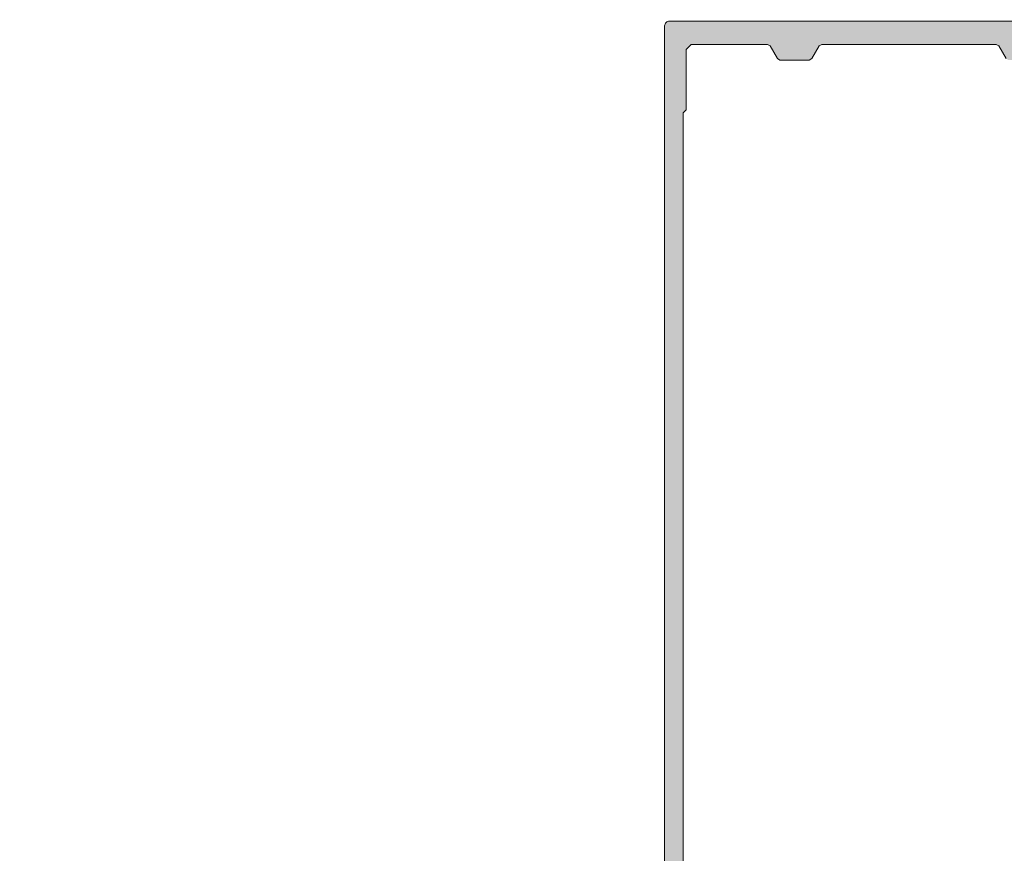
# Model space of a CAD drawing. Header units: centimetres. Extents: x -15121 to 30567, y -60641 to 0.
# Tile 346 of 656: x 1065 to 1075, y -23161 to -23152. Entities that reach past the tile are written whole.
import ezdxf

# ---------------------------------------------------------------- set-up
doc = ezdxf.new("R2010")
doc.units = ezdxf.units.CM
doc.header["$LTSCALE"] = 60
doc.layers.add('AIKA rzut sufitu wymiarowanie lobby', color=7, linetype='Continuous')
doc.layers.add('MB-profile', color=7, linetype='Continuous', lineweight=0)
doc.styles.add('wymiar', font='txt.shx', dxfattribs={"width": 0.6})
doc.dimstyles.new('Dwudziestka', dxfattribs={"dimtxt": 7, "dimasz": 0.7, "dimexe": 5, "dimexo": 0, "dimgap": 2.5, "dimtad": 1, "dimtoh": 1, "dimdec": 3, "dimrnd": 0.5, "dimdsep": 46, "dimtxsty": 'wymiar', "dimblk": 'znacznik', "dimcen": 0, "dimdle": 5, "dimse1": 1, "dimse2": 1, "dimclrd": 256, "dimclre": 256, "dimclrt": 256, "dimadec": 0, "dimazin": 0, "dimtfac": 0.4, "dimtdec": 3, "dimtix": 1, "dimtofl": 0, "dimtmove": 2, "dimatfit": 3, "dimldrblk": 'znacznik', "dimfxl": 1, "dimtolj": 1, "dimarcsym": 0})

# ---------------------------------------------------------------- blocks, each defined once
blk = doc.blocks.new('K431596X')
at = {"layer": 'MB-profile'}
h = blk.add_hatch(color=0, dxfattribs=at)
h.dxf.hatch_style = 1
h.paths.add_polyline_path([(25, -0.5, 0.414214), (24.5, 0), (-24.5, 0, 0.414214), (-25, -0.5), (-25, -144.7), (-24.7, -145), (-22.5, -145), (-22, -144.5), (-22, -144), (-23.5, -144), (-23.5, -142), (-23, -141.5), (-19.75, -141.5), (-19.5, -141.25), (-19.25, -141.5), (-16, -141.5), (-15.5, -142), (-15.5, -144), (-17, -144), (-17, -144.5), (-16.5, -145), (-14.3, -145), (-14, -144.7), (-14, -140.5), (-15.5, -139), (-21.6, -139), (-22.6, -138), (-22.6, -130), (-22.1, -129.5), (-6.5, -129.5), (-6, -130), (-6, -164.7), (-5.7, -165), (-4, -165), (-3.5, -164.5), (-3.5, -163.5), (-4.5, -163.5), (-4.5, -161.5), (-4, -161), (-2.75, -161), (0, -159.41), (2.75, -161), (4, -161), (4.5, -161.5), (4.5, -163.5), (3.5, -163.5), (3.5, -164.5), (4, -165), (5.7, -165), (6, -164.7), (6, -130), (6.5, -129.5), (22.1, -129.5), (22.6, -130), (22.6, -138), (21.6, -139), (15.5, -139), (14, -140.5), (14, -144.7), (14.3, -145), (16.5, -145), (17, -144.5), (17, -144), (15.5, -144), (15.5, -142), (16, -141.5), (19.25, -141.5), (19.5, -141.25), (19.75, -141.5), (23, -141.5), (23.5, -142), (23.5, -144), (22, -144), (22, -144.5), (22.5, -145), (24.7, -145), (25, -144.7)])
h.paths.add_polyline_path([(22.8, -9.1), (23.1, -9.4), (23.1, -122.5), (22.8, -122.8), (22.8, -127), (22.3, -127.5), (14.54, -127.5), (14.28, -127.35), (14.16, -127.15), (13.9, -127), (5.5, -127), (5.24, -127.15), (5.12, -127.35), (4.86, -127.5), (-4.86, -127.5), (-5.12, -127.35), (-5.24, -127.15), (-5.5, -127), (-13.9, -127), (-14.16, -127.15), (-14.28, -127.35), (-14.54, -127.5), (-22.3, -127.5), (-22.8, -127), (-22.8, -122.8), (-23.1, -122.5), (-23.1, -9.4), (-22.8, -9.1), (-22.8, -2.9), (-22.3, -2.4), (-14.47, -2.4), (-14.21, -2.55), (-13.46, -3.85), (-13.2, -4), (-10.2, -4), (-9.94, -3.85), (-9.19, -2.55), (-8.93, -2.4), (8.93, -2.4), (9.19, -2.55), (9.94, -3.85), (10.2, -4), (13.2, -4), (13.46, -3.85), (14.21, -2.55), (14.47, -2.4), (22.3, -2.4), (22.8, -2.9)], flags=16)
h.paths.add_polyline_path([(3.7, -129.5), (4.2, -130), (4.2, -157.7), (3.9, -158), (3.55, -158), (0.78, -156.4), (-0.78, -156.4), (-3.55, -158), (-3.9, -158), (-4.2, -157.7), (-4.2, -130), (-3.7, -129.5)], flags=16)
at = {"layer": 'MB-profile', "lineweight": 0}
blk.add_lwpolyline([(25, -144.7), (25, -0.5, 0.414214), (24.5, 0), (-24.5, 0, 0.414214)], format="xyb", dxfattribs=at)
blk.add_lwpolyline([(23.1, -122.5), (23.1, -9.4), (22.8, -9.1), (22.8, -2.9), (22.3, -2.4), (14.47, -2.4), (14.21, -2.55), (13.46, -3.85), (13.2, -4), (10.2, -4), (9.94, -3.85), (9.19, -2.55), (8.93, -2.4), (-8.93, -2.4), (-9.19, -2.55), (-9.94, -3.85)], dxfattribs=at)
blk = doc.blocks.new('znacznik')
at = {"color": 0}
for points in [[(0, -5), (0, 5)], [(-4, 0), (4, 0)]]:
    blk.add_lwpolyline(points, dxfattribs=at)
at = {"color": 1}
blk.add_lwpolyline([(-2.121, -2.121), (2.121, 2.121)], dxfattribs=at)
blk = doc.blocks.new('*D7253')
at = {"layer": 'AIKA rzut sufitu wymiarowanie lobby', "lineweight": -2, "transparency": 16777216}
blk.add_line((970.468, -23167.853), (1342.588, -23167.853), dxfattribs=at)
at = {"layer": 'Defpoints', "color": 0, "transparency": 16777216}
for p in [(969.768, -23147.522), (1343.288, -23147.522), (1343.288, -23167.853)]:
    blk.add_point(p, dxfattribs=at)
at = {"layer": 'AIKA rzut sufitu wymiarowanie lobby', "lineweight": -2, "transparency": 16777216, "xscale": 0.7, "yscale": 0.7, "zscale": 0.7, "rotation": 180}
blk.add_blockref('znacznik', (969.768, -23167.853), dxfattribs=at)
at = {"layer": 'AIKA rzut sufitu wymiarowanie lobby', "lineweight": -2, "transparency": 16777216, "xscale": 0.7, "yscale": 0.7, "zscale": 0.7}
blk.add_blockref('znacznik', (1343.288, -23167.853), dxfattribs=at)
at = {"layer": 'AIKA rzut sufitu wymiarowanie lobby', "transparency": 16777216, "insert": (1156.528, -23161.853), "char_height": 7, "attachment_point": 5, "style": 'wymiar'}
blk.add_mtext('\\A1;373.5', dxfattribs=at)

msp = doc.modelspace()

# ---------------------------------------------------------------- block references
at = {"layer": 'MB-profile', "color": 0, "xscale": -0.1, "yscale": 0.1, "zscale": 0.1}
msp.add_blockref('K431596X', (1074.0871, -23152.1828), dxfattribs=at)

# ---------------------------------------------------------------- dimensions: what is measured, and where the dimension line sits
at = {"layer": 'AIKA rzut sufitu wymiarowanie lobby', "color": 2}
dim = msp.add_linear_dim(base=(1343.288, -23167.8528), p1=(969.7684, -23147.5215), p2=(1343.288, -23147.5215), dimstyle='Dwudziestka', dxfattribs=at)
dim.commit()
dim.dimension.update_dxf_attribs({"geometry": '*D7253', "text_midpoint": (1156.5282, -23161.8528)})

doc.saveas('drawing.dxf')
